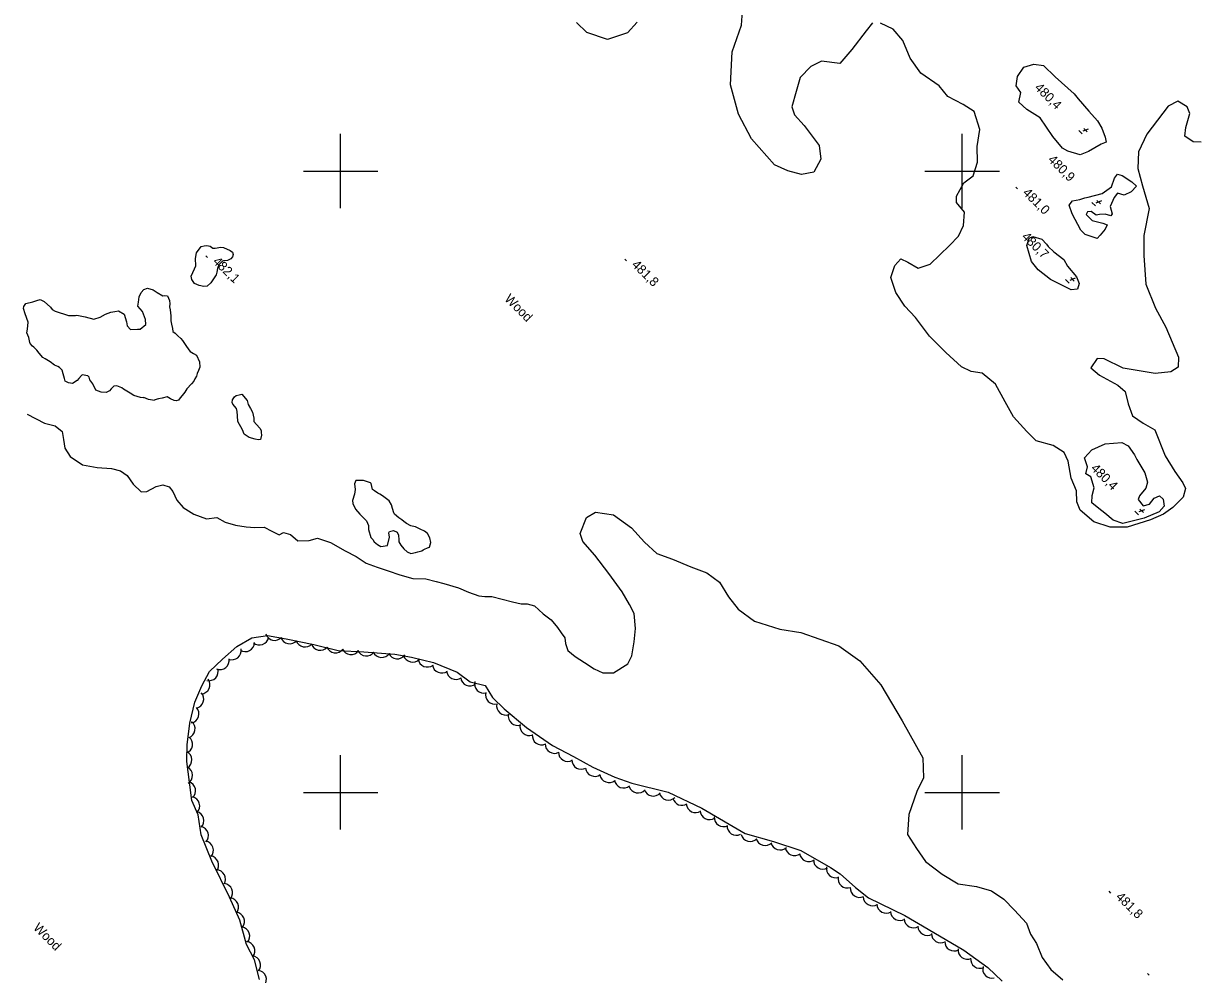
# Model space of a CAD drawing. Extents: x 642515 to 647219, y 6080136 to 6084356.
# Drawn here: x 644098 to 644474.6, y 6082341.5 to 6082647.7 of the extents above; entities that cross this region are included whole.
import ezdxf

# ---------------------------------------------------------------- set-up
doc = ezdxf.new("R2010")
doc.units = 0
for name, color, linetype in [('Level 1', 7, 'Continuous'), ('Level 2', 7, 'Continuous'), ('Level 3', 7, 'Continuous'), ('Level 4', 7, 'Continuous'), ('Level 44', 7, 'Continuous'), ('Level 61', 7, 'Continuous'), ('Level 7', 7, 'Continuous')]:
    doc.layers.add(name, color=color, linetype=linetype)

msp = doc.modelspace()

# ---------------------------------------------------------------- linework, layer by layer
at = {"layer": 'Level 1'}
for points in [[(644099.28, 6082521.88), (644104.88, 6082519.01), (644108.22, 6082518.09), (644110.57, 6082516.35), (644110.97, 6082513.73), (644111.34, 6082510.91), (644113.04, 6082508.29), (644117.06, 6082505.58), (644121.81, 6082504.77), (644126.38, 6082504.36), (644129.25, 6082503.7), (644131.47, 6082502.16), (644133.34, 6082499.38), (644135.97, 6082496.92), (644137.75, 6082497.01), (644140.77, 6082498.63), (644142.89, 6082499.18), (644145, 6082498.52), (644146.12, 6082497.04), (644147.46, 6082494.2), (644149.47, 6082491.83), (644152.86, 6082489.7), (644156.94, 6082488.17), (644160.29, 6082488.63), (644162.96, 6082487.15), (644166.29, 6082486.14), (644169.68, 6082485.63), (644172.54, 6082485.38), (644175.53, 6082485.53), (644177.94, 6082484.28), (644180.35, 6082483.03), (644181.7, 6082483.83), (644184, 6082483.14), (644186.4, 6082481.12), (644190.01, 6082481.27), (644192.74, 6082481.98), (644196.9, 6082480.53), (644201.6, 6082477.9), (644205.13, 6082476.1), (644208.39, 6082473.92), (644211.9, 6082472.61), (644215.4, 6082471.46), (644219.23, 6082470.16), (644223.38, 6082469.04), (644227.6, 6082468.85), (644230.89, 6082468.05), (644233.35, 6082467.36), (644238.11, 6082465.99), (644241.33, 6082464.62), (644244.59, 6082463.46)], [(644244.59, 6082463.46), (644246.55, 6082463.24), (644248.78, 6082463.23), (644252.1, 6082462.39), (644255.43, 6082461.47), (644258.25, 6082460.85), (644260.2, 6082460.87), (644262.5, 6082460.18), (644265.29, 6082457.66), (644267.84, 6082455.73), (644269.89, 6082453.25), (644271.1, 6082451.53), (644272.31, 6082449.9), (644272.47, 6082448.04), (644273.25, 6082445.86), (644275.56, 6082443.92), (644278.61, 6082441.93), (644281.69, 6082439.91), (644284.51, 6082438.6), (644287.91, 6082438.62), (644292.54, 6082441.49), (644293.8, 6082444.14), (644294.59, 6082448.63), (644294.98, 6082452.94), (644294.61, 6082457.69), (644293.07, 6082460.65), (644290.75, 6082464.69), (644286.44, 6082470.62), (644281.89, 6082476.53), (644278.06, 6082480.87), (644277.26, 6082483.46), (644279.27, 6082488.62), (644282.16, 6082490.35), (644287.92, 6082489.48), (644293.7, 6082485.25), (644297.91, 6082480.65), (644301.92, 6082477.01), (644306.98, 6082475.21), (644312.81, 6082472.72), (644317.96, 6082470.85), (644322.1, 6082467.79), (644324.93, 6082463.12), (644328.06, 6082459.12), (644333.29, 6082455.3), (644341.53, 6082452.67), (644348.22, 6082451.57), (644360.49, 6082447.27), (644367.19, 6082442.44), (644374.02, 6082434.73), (644380.81, 6082423.18), (644387.49, 6082411.27), (644387.7, 6082404.87)], [(644387.7, 6082404.87), (644385.61, 6082400.48), (644382.94, 6082393.04), (644382.58, 6082386.62), (644385.5, 6082382.13), (644388.37, 6082377.92), (644393.75, 6082373.85), (644398.83, 6082370.74), (644404.74, 6082369.84), (644409.57, 6082368.43), (644413.53, 6082365.79), (644417.01, 6082362.19), (644420.89, 6082358.08), (644422.13, 6082354.56), (644424.12, 6082351.45), (644425.89, 6082346.98), (644428.73, 6082343.18), (644432.53, 6082339.76)]]:
    msp.add_lwpolyline(points, dxfattribs=at)
at = {"layer": 'Level 2'}
msp.add_lwpolyline([(644153.52, 6082569.61), (644153.43, 6082571.96), (644153.78, 6082573.85), (644155.27, 6082575.84), (644156.23, 6082576.08), (644157.07, 6082576.18), (644158.1, 6082575.98), (644159, 6082575.36), (644159.78, 6082575.3), (644161.63, 6082575.61), (644162.4, 6082575.55), (644164.59, 6082574.59), (644165.36, 6082574.08), (644165.58, 6082573.29), (644165.3, 6082572.54), (644164.82, 6082571.89), (644163.68, 6082571.35), (644162.87, 6082571.29), (644162.43, 6082571.21), (644162.07, 6082571.14), (644160.98, 6082569.96), (644160.49, 6082568.78), (644160.25, 6082567.63), (644160.03, 6082566.76), (644158.35, 6082564.11), (644157.16, 6082563.08), (644156.15, 6082562.96), (644154.62, 6082563.28), (644153.15, 6082563.94), (644152.25, 6082565.24), (644152.05, 6082566.32), (644153.13, 6082568.72)], close=True, dxfattribs=at)
for points in [[(644104.76, 6082558.2), (644106.79, 6082556.36), (644107.31, 6082555.58), (644108.23, 6082555.06), (644112.51, 6082553.66), (644114.86, 6082553.7), (644115.19, 6082553.72), (644117.97, 6082553.21), (644120.76, 6082552.47), (644122.76, 6082553.14), (644124.51, 6082554.04), (644126.18, 6082554.69), (644127.47, 6082554.92), (644128.6, 6082555.14), (644130.43, 6082554.1), (644131.27, 6082551.64), (644131.49, 6082550.35), (644132.52, 6082549.11), (644134.79, 6082549.23), (644135.6, 6082549.27), (644137.4, 6082550.74), (644137.33, 6082552.36), (644136.32, 6082554.98), (644134.87, 6082556.6), (644135.05, 6082557.99), (644135.3, 6082559.63), (644135.97, 6082561.04), (644136.82, 6082561.97), (644138.02, 6082562.44), (644139.83, 6082561.89), (644141.08, 6082561.06), (644142.91, 6082560.02), (644143.48, 6082560.13), (644144.38, 6082559.94), (644145.09, 6082558.51), (644145.14, 6082557.38), (644145.1, 6082556.49), (644145.23, 6082555.44), (644145.47, 6082553.51), (644145.46, 6082551.97), (644145.67, 6082550.85), (644146.06, 6082549.41), (644146.18, 6082548.52), (644146.86, 6082547.91), (644147.7, 6082547.14), (644148.72, 6082546.22), (644149.23, 6082545.6), (644150.27, 6082544.04), (644151.23, 6082542.55), (644151.74, 6082542.09), (644152.82, 6082541.41), (644153.74, 6082540.9)], [(644135.68, 6082527.24), (644133.62, 6082527.86), (644132.37, 6082528.69), (644130.28, 6082529.95), (644129.7, 6082530.33), (644128.13, 6082530.98), (644127.16, 6082530.93), (644126.31, 6082529.99), (644125.77, 6082529.4), (644124.65, 6082528.85), (644123.1, 6082529.01), (644121.37, 6082529.65), (644120.39, 6082531.63), (644119.44, 6082532.95), (644119.24, 6082533.75), (644118.74, 6082534.21), (644116.93, 6082534.6), (644116.7, 6082534.35), (644115.85, 6082533.41), (644115.39, 6082532.74), (644113.89, 6082531.77), (644112.51, 6082531.94), (644111.51, 6082532.54), (644111.22, 6082533.42), (644110.84, 6082534.85), (644110.54, 6082536.05), (644109.61, 6082536.9), (644109.11, 6082537.19), (644108.03, 6082537.71), (644106.68, 6082538.77), (644105.02, 6082539.66), (644104.27, 6082540.18), (644103.15, 6082541.5), (644102.38, 6082542.52), (644101.36, 6082543.43), (644100.94, 6082543.82), (644100.26, 6082544.59), (644100.16, 6082544.99), (644099.76, 6082546.59), (644099.12, 6082548.1), (644099.4, 6082549.25), (644099.62, 6082551.53), (644098.61, 6082554.15), (644098.04, 6082555.9), (644098.18, 6082556.56), (644098.78, 6082557.56), (644101.11, 6082558.09), (644102.39, 6082558.48), (644103.44, 6082558.78), (644104.76, 6082558.2)], [(644153.74, 6082540.9), (644154.72, 6082538.76), (644154.8, 6082536.98), (644154.36, 6082535.99), (644153.92, 6082534.99), (644153.71, 6082534.09), (644153.26, 6082533.26), (644152.89, 6082532.51), (644152.12, 6082531.66), (644150.65, 6082530.04), (644149.96, 6082528.96), (644149.12, 6082527.86), (644148.5, 6082527.18), (644147.97, 6082526.42), (644147.16, 6082526.22), (644146.59, 6082526.27), (644145.43, 6082526.86), (644144.27, 6082527.44), (644142.66, 6082527.04), (644141.54, 6082526.82), (644140.34, 6082526.51), (644140.18, 6082526.34), (644138.3, 6082526.65), (644136.82, 6082527.22), (644136.74, 6082527.13), (644135.68, 6082527.24)], [(644167.09, 6082519.48), (644166.93, 6082521.34), (644166.79, 6082522.71), (644166.66, 6082523.75), (644165.46, 6082525.15), (644165.28, 6082525.62), (644165.32, 6082526.52), (644165.93, 6082527.52), (644166.48, 6082527.95), (644167.52, 6082528.09), (644168.33, 6082528.29), (644170.04, 6082526.28), (644170.42, 6082525), (644171.12, 6082523.74), (644171.74, 6082522.56), (644171.95, 6082521.6), (644172.15, 6082520.64), (644172.2, 6082519.51), (644173.05, 6082518.58), (644174.16, 6082517.42), (644174.51, 6082516.63), (644174.54, 6082515.99), (644174.66, 6082515.1), (644174.32, 6082513.71), (644173.59, 6082513.59), (644172.61, 6082513.86), (644170.72, 6082514.33), (644169.13, 6082515.46), (644168.51, 6082516.81), (644167.09, 6082519.48)], [(644207.49, 6082500.55), (644204.98, 6082500.5), (644204.62, 6082499.43), (644204.86, 6082497.66), (644204.6, 6082496.19), (644203.96, 6082494.14), (644204.08, 6082493.09), (644204.97, 6082491.36), (644206.34, 6082489.65), (644208.46, 6082487.58), (644209.09, 6082486.07), (644209.14, 6082484.78), (644209.9, 6082482.23), (644210.5, 6082481.54), (644210.94, 6082480.83), (644211.95, 6082479.92), (644213.03, 6082479.24), (644215.2, 6082479.6), (644215.82, 6082482.3), (644215.68, 6082483.67), (644215.82, 6082484.16), (644217.1, 6082484.39), (644218.34, 6082483.89), (644218.71, 6082482.94), (644218.85, 6082481.41), (644218.88, 6082480.76), (644219.49, 6082479.74), (644220.52, 6082478.5), (644221.53, 6082477.59), (644222.77, 6082477.08), (644224.22, 6082477.32), (644225.02, 6082477.53), (644226.3, 6082477.92), (644226.69, 6082478.18), (644227.09, 6082478.44), (644228.04, 6082478.81), (644228.76, 6082479.09), (644229.18, 6082480.57), (644228.87, 6082482.09), (644228.09, 6082483.43), (644227.16, 6082484.27), (644225.75, 6082484.92), (644224.26, 6082485.65), (644223.2, 6082485.84), (644222.71, 6082485.98), (644221.38, 6082486.71), (644220.46, 6082487.39), (644219.79, 6082487.84), (644218.87, 6082488.52), (644217.44, 6082489.66), (644217.26, 6082490.14), (644216.8, 6082491.49), (644216.5, 6082492.69), (644215.8, 6082493.94), (644214.88, 6082494.62), (644213.62, 6082495.61), (644212.71, 6082496.13), (644212.12, 6082496.5), (644211.04, 6082497.17), (644210.37, 6082497.63), (644209.96, 6082499.55), (644209.71, 6082499.77), (644207.49, 6082500.55)]]:
    msp.add_lwpolyline(points, dxfattribs=at)
at = {"layer": 'Level 3'}
for p, q in [((644440.72, 6082613.67), (644438.95, 6082612.95)), ((644439.27, 6082613.84), (644440.38, 6082612.74)), ((644437.65, 6082613.2), (644438.78, 6082612.07)), ((644417.39, 6082594.94), (644417.96, 6082594.38)), ((644441.91, 6082590.06), (644443.05, 6082588.93)), ((644444.98, 6082590.53), (644443.21, 6082589.81)), ((644443.54, 6082590.7), (644444.64, 6082589.6)), ((644156.76, 6082572.83), (644157.33, 6082572.27)), ((644291.57, 6082571.78), (644292.14, 6082571.22)), ((644433.46, 6082565.2), (644434.6, 6082564.07)), ((644436.53, 6082565.68), (644434.76, 6082564.95)), ((644435.09, 6082565.84), (644436.19, 6082564.74)), ((644455.74, 6082490.66), (644456.87, 6082489.53)), ((644458.8, 6082491.14), (644457.04, 6082490.41)), ((644457.36, 6082491.3), (644458.47, 6082490.2)), ((644447.37, 6082368.31), (644447.94, 6082367.75)), ((644459.76, 6082341.9), (644460.33, 6082341.34))]:
    msp.add_line(p, q, dxfattribs=at)
at = {"layer": 'Level 4'}
for points in [[(644437.45, 6082623.38), (644440.91, 6082619.47), (644443.75, 6082616.26), (644445.09, 6082613.96), (644446.21, 6082611.07), (644446.45, 6082609.45), (644444.93, 6082608.8), (644440.81, 6082606.46), (644438.1, 6082605.34), (644434.21, 6082606.53), (644432.45, 6082607.5), (644429.33, 6082611.26), (644425.29, 6082617.27), (644421, 6082619.91), (644418.36, 6082622.31), (644419.02, 6082625.45), (644417.52, 6082627.58), (644417.94, 6082630.63), (644420, 6082633.6), (644423.21, 6082634.58), (644426.33, 6082634.09), (644430.09, 6082630.52), (644436.15, 6082625.03), (644437.45, 6082623.38)], [(644440.72, 6082591.74), (644445.22, 6082592.95), (644448.22, 6082595.07), (644449.22, 6082597.9), (644450.14, 6082599.09), (644451.7, 6082598.76), (644454.74, 6082596.63), (644456.27, 6082595.24), (644454.49, 6082593.43), (644452.34, 6082592.42), (644450.11, 6082593.04), (644449.03, 6082591.68), (644447.79, 6082588.75), (644448.48, 6082586.42), (644448.02, 6082585.74), (644446.2, 6082586.3), (644444.34, 6082586.12), (644443.28, 6082585.98), (644441.68, 6082587.13), (644440.47, 6082586.98), (644440.02, 6082586.14), (644441.99, 6082584.2), (644445.45, 6082583.4), (644446.78, 6082582.81), (644446.19, 6082581.48), (644444.58, 6082579.51), (644443.65, 6082578.48), (644439.77, 6082579.67), (644438.39, 6082581.07), (644435.53, 6082586.32), (644434.57, 6082589.21), (644435.65, 6082590.57), (644437.99, 6082590.94), (644439.59, 6082591.51), (644440.72, 6082591.74)], [(644427.82, 6082575.86), (644429.69, 6082574.16), (644432.91, 6082571.71), (644434.07, 6082569.57), (644436.94, 6082566.04), (644437.85, 6082563.96), (644437.29, 6082562.13), (644435.26, 6082561.95), (644428.59, 6082565.2), (644424.6, 6082568.34), (644422.52, 6082571.01), (644420.96, 6082576.16), (644421.74, 6082578.57), (644422.85, 6082579.12), (644425.75, 6082578.21), (644427.29, 6082576.65), (644427.82, 6082575.86)], [(644456.42, 6082507.3), (644458.96, 6082502.98), (644459.78, 6082500.05), (644459.23, 6082498.05), (644457.23, 6082495.63), (644456.8, 6082494.45), (644458.39, 6082492.39), (644460.42, 6082492.91), (644461.96, 6082494.81), (644463.63, 6082495.64), (644464.84, 6082494.55), (644465.14, 6082492.25), (644463.51, 6082490.44), (644458.77, 6082488.45), (644451.89, 6082486.68), (644448.79, 6082487.76), (644446.12, 6082490.01), (644444.15, 6082491.47), (644441.92, 6082493.33), (644442.03, 6082495.73), (644442.63, 6082498.15), (644441.61, 6082501.73), (644440, 6082502.72), (644440.54, 6082504.89), (644439.55, 6082507.81), (644441.87, 6082510.41), (644446.21, 6082512.29), (644451.52, 6082512.82), (644453.63, 6082511.69), (644455.6, 6082508.82), (644456.42, 6082507.3)], [(644166.77, 6082447.14), (644171.52, 6082449.84), (644176.62, 6082450.68), (644182.63, 6082449.6), (644191.54, 6082447.77), (644199.39, 6082445.81), (644207.65, 6082445.34), (644217.56, 6082444.63), (644222.91, 6082443.68), (644230.02, 6082441.92), (644237.68, 6082438.88), (644241.83, 6082435.75), (644246.63, 6082434.53), (644249.03, 6082430.65), (644252.8, 6082427.08), (644259.95, 6082421.08), (644268.32, 6082415.22), (644275.11, 6082411.73), (644281.32, 6082408.3), (644288.33, 6082405.07), (644293.89, 6082403.15), (644305.53, 6082400.24), (644316.39, 6082395.09), (644326.46, 6082389.14), (644330.28, 6082386.95), (644339.48, 6082384.3), (644348.19, 6082381.46), (644357.8, 6082375.95), (644360.87, 6082373.96), (644365.8, 6082369.52), (644370.02, 6082366.2), (644381.68, 6082360.55), (644389.25, 6082356.08), (644400.72, 6082349.35), (644408.43, 6082343.82), (644413.04, 6082339.37)], [(644174.02, 6082339.95), (644172.39, 6082346.23), (644169.85, 6082351.16), (644167.65, 6082359.04), (644164.41, 6082366.47), (644158.68, 6082378.01), (644155.3, 6082386.49), (644154.32, 6082392.97), (644152.21, 6082397.52), (644151.49, 6082403.44), (644150.66, 6082410.1), (644150.79, 6082415.42), (644151.65, 6082422.41), (644153.26, 6082429.19), (644155.51, 6082434.46), (644157.96, 6082439.08), (644162.09, 6082442.98), (644166.77, 6082447.14)]]:
    msp.add_lwpolyline(points, dxfattribs=at)
at = {"layer": 'Level 44'}
for centre, start, end in [((644169.45, 6082448.45), 237.9574, 357.9353), ((644174, 6082450.6), 229.3993, 349.3773), ((644178.9, 6082452.06), 197.5818, 317.5597), ((644183.78, 6082450.98), 197.9266, 317.9045), ((644188.67, 6082449.94), 197.9266, 317.9045), ((644193.56, 6082448.89), 197.9266, 317.9045), ((644165.15, 6082445.83), 249.1569, 9.1348), ((644198.46, 6082448.08), 202.8963, 322.8743), ((644203.42, 6082447.51), 204.7313, 324.7092), ((644208.4, 6082447.05), 204.7313, 324.7092), ((644213.38, 6082446.59), 204.7377, 324.7157), ((644218.35, 6082446.13), 204.7377, 324.7157), ((644223.28, 6082445.09), 196.8488, 316.8267), ((644161.28, 6082442.67), 249.1569, 9.1348), ((644228.05, 6082443.48), 187.4443, 307.4223), ((644232.67, 6082441.56), 187.4443, 307.4223), ((644155.07, 6082434.82), 274.9393, 34.9173), ((644157.74, 6082439.09), 256.6162, 16.5941), ((644237.24, 6082439.51), 184.4175, 304.3955), ((644241.75, 6082437.39), 186.9413, 306.9193), ((644246.25, 6082435.08), 164.4812, 284.4592), ((644153.08, 6082430.2), 282.1961, 42.1741), ((644249.76, 6082431.51), 164.4812, 284.4592), ((644151.55, 6082425.44), 282.1961, 42.1741), ((644253.3, 6082428.02), 168.7016, 288.6795), ((644257.06, 6082424.72), 168.7016, 288.6795), ((644150.29, 6082420.57), 290.6322, 50.6101), ((644260.81, 6082421.42), 168.7016, 288.6795), ((644149.47, 6082415.64), 290.6322, 50.6101), ((644264.8, 6082418.46), 174.0337, 294.0116), ((644268.96, 6082415.71), 178.1446, 298.1226), ((644149.26, 6082410.61), 302.2631, 62.241), ((644273.22, 6082413.12), 179.5441, 299.522), ((644277.53, 6082410.58), 179.5441, 299.522), ((644149.45, 6082405.61), 302.2631, 62.241), ((644281.92, 6082408.29), 186.6178, 306.5957), ((644150.46, 6082400.66), 312.4842, 72.4621), ((644286.5, 6082406.32), 189.6532, 309.6311), ((644291.18, 6082404.58), 189.6532, 309.6311), ((644295.86, 6082402.97), 198.343, 318.3209), ((644300.76, 6082401.96), 198.343, 318.3209), ((644305.61, 6082400.68), 194.3756, 314.3535), ((644151.77, 6082395.82), 315.9218, 75.8998), ((644309.97, 6082398.98), 196.3203, 301.8841), ((644314.37, 6082396.62), 183.3787, 303.3566), ((644153.14, 6082391.01), 315.9218, 75.8998), ((644318.84, 6082394.38), 183.3787, 303.3566), ((644323.34, 6082392.11), 176.6626, 296.6405), ((644154.59, 6082386.22), 317.3445, 77.3225), ((644327.51, 6082389.36), 176.6626, 296.6405), ((644156.19, 6082381.47), 319.6116, 79.5896), ((644331.92, 6082387.36), 194.9579, 314.9359), ((644336.75, 6082386.06), 194.9579, 314.9359), ((644341.55, 6082384.62), 192.9836, 312.9615), ((644346.22, 6082382.78), 187.215, 307.193), ((644350.83, 6082380.84), 187.215, 307.193), ((644157.86, 6082376.76), 319.6116, 79.5896), ((644355.27, 6082378.48), 180.2244, 300.2023), ((644160.07, 6082372.24), 328.2151, 88.193), ((644359.45, 6082375.66), 169.0556, 289.0335), ((644363.22, 6082372.39), 169.0556, 289.0335), ((644162.38, 6082367.84), 322.5889, 82.5669), ((644367.14, 6082369.35), 175.8536, 295.8316), ((644164.3, 6082363.22), 322.5889, 82.5669), ((644371.31, 6082366.65), 181.771, 301.749), ((644166.22, 6082358.6), 322.5889, 82.5669), ((644375.71, 6082364.28), 181.771, 301.749), ((644380.11, 6082361.92), 181.771, 301.749), ((644384.51, 6082359.53), 181.3049, 301.2828), ((644167.88, 6082353.91), 318.2933, 78.2713), ((644388.89, 6082357.12), 181.3049, 301.2828), ((644393.28, 6082354.7), 178.7503, 298.7283), ((644169.51, 6082349.17), 322.0134, 81.9913), ((644397.55, 6082352.1), 178.7503, 298.7283), ((644171.38, 6082344.53), 322.0134, 81.9913), ((644401.81, 6082349.44), 174.0994, 294.0774), ((644405.86, 6082346.5), 174.0994, 294.0774), ((644173.25, 6082339.89), 322.0134, 81.9913), ((644409.76, 6082343.32), 164.3398, 284.3178)]:
    msp.add_arc(centre, 3, start, end, dxfattribs=at)
at = {"layer": 'Level 61'}
for p, q in [((644200, 6082612.16), (644200, 6082588.16)), ((644400, 6082612.16), (644400, 6082588.16)), ((644212.16, 6082600), (644188.16, 6082600)), ((644412.16, 6082600), (644388.16, 6082600)), ((644200, 6082412.16), (644200, 6082388.16)), ((644400, 6082412.16), (644400, 6082388.16)), ((644212.16, 6082400), (644188.16, 6082400)), ((644412.16, 6082400), (644388.16, 6082400))]:
    msp.add_line(p, q, dxfattribs=at)
at = {"layer": 'Level 7'}
for points in [[(644371.27, 6082647.81), (644369.28, 6082645.25), (644364.69, 6082639.28), (644360.76, 6082634.75), (644354.93, 6082635.51), (644351.43, 6082633.85), (644348.03, 6082630.24), (644346.78, 6082625.76), (644345.32, 6082620.86), (644346.18, 6082618.21), (644349.36, 6082614.85), (644354.09, 6082608.39), (644354.72, 6082603.93), (644352.4, 6082599.8), (644348.45, 6082599.02), (644344.07, 6082600.19), (644339.81, 6082602.18), (644332.31, 6082610.54), (644328.16, 6082618.5), (644325.65, 6082627.94), (644326.18, 6082638.53), (644329.09, 6082647.11), (644329.43, 6082651.62)], [(644295.54, 6082648.08), (644292.45, 6082644.64), (644286.04, 6082642.51), (644279.4, 6082644.79), (644276.06, 6082647.97)], [(644399.91, 6082537.11), (644394.95, 6082541.75), (644389.64, 6082547.03), (644385.11, 6082553.01), (644381.75, 6082556.68), (644378.84, 6082561.02), (644377.22, 6082565.92), (644378.49, 6082569.75), (644380.42, 6082571.89), (644382.68, 6082570.78), (644386.03, 6082568.83), (644389.88, 6082570.17), (644396.1, 6082576.22), (644398.96, 6082579.23), (644400.59, 6082582.58), (644400.94, 6082586.93), (644398.34, 6082590.07), (644398.32, 6082592.11), (644400.72, 6082596.32), (644403.7, 6082598.6), (644405.04, 6082603.01), (644405.03, 6082608), (644405.82, 6082613.52), (644404.06, 6082619.31), (644400.53, 6082621.59), (644395.51, 6082624.11), (644392.73, 6082627.56), (644386.83, 6082631.68), (644383.41, 6082636.49), (644381.09, 6082642.18), (644377.97, 6082645.78), (644373.88, 6082647.78)], [(644466.47, 6082621.04), (644459.58, 6082612.02), (644456.93, 6082606.32), (644456.7, 6082600.92), (644458.2, 6082595.35), (644460.34, 6082588.11), (644458.66, 6082579.36), (644458.64, 6082572.98), (644459.26, 6082563.7), (644462.41, 6082556.02), (644465.75, 6082549.88), (644469.81, 6082540.28), (644469.66, 6082536.97), (644467.28, 6082535.52), (644462.3, 6082535.01), (644451.94, 6082536.69), (644445.86, 6082539.67), (644443.64, 6082539.8), (644441.59, 6082536.83), (644444.39, 6082534.45), (644450.21, 6082531.22), (644452.62, 6082529.2), (644453.58, 6082525.21), (644454.94, 6082521.33), (644458.44, 6082518.95), (644462.17, 6082516.84), (644465.5, 6082508.52), (644468.58, 6082503.41), (644471.16, 6082499.83), (644472, 6082497.98), (644471.25, 6082495.22), (644467.9, 6082491.83), (644464.9, 6082489.69), (644460.81, 6082487.9), (644453.22, 6082485.52), (644447.8, 6082485.56), (644442.54, 6082487.18), (644438.14, 6082490.99), (644437.09, 6082493.65), (644436.97, 6082497.19), (644435.19, 6082501.31), (644434.31, 6082506.79), (644433.01, 6082509.52), (644429.43, 6082511.81), (644423.92, 6082513.33), (644420.98, 6082516.31), (644416.67, 6082520.98), (644413.98, 6082525.91), (644410.85, 6082531.55), (644406.61, 6082535.08), (644403.08, 6082535.64), (644399.91, 6082537.11)], [(644477.07, 6082609.49), (644474.46, 6082609.52), (644471.77, 6082611.34), (644472.12, 6082614.14), (644473.45, 6082618.7), (644472.53, 6082620.78), (644469.59, 6082622.67), (644466.47, 6082621.04)]]:
    msp.add_lwpolyline(points, dxfattribs=at)

# ---------------------------------------------------------------- texts
at = {"layer": 'Level 3'}
for s, rotation, p in [('  480,4', 315.1735, (644421.68, 6082628.33)), ('  480,9', 315.1735, (644425.98, 6082605.15)), ('481,0', 315.59, (644419.42, 6082592.9)), ('  480,7', 315.1735, (644417.53, 6082580.32)), ('482,1', 315.59, (644158.79, 6082570.79)), ('481,8', 315.59, (644293.6, 6082569.74)), ('  480,4', 315.1735, (644439.77, 6082505.79)), ('481,8', 315.59, (644449.4, 6082366.27))]:
    msp.add_text(s, height=3, rotation=rotation, dxfattribs=at).set_placement(p)
at = {"layer": 'Level 44'}
for p in [(644252.65, 6082558.75), (644101.01, 6082356.34)]:
    msp.add_text('Wood', height=3, rotation=315.1749, dxfattribs=at).set_placement(p)

doc.saveas('drawing.dxf')
